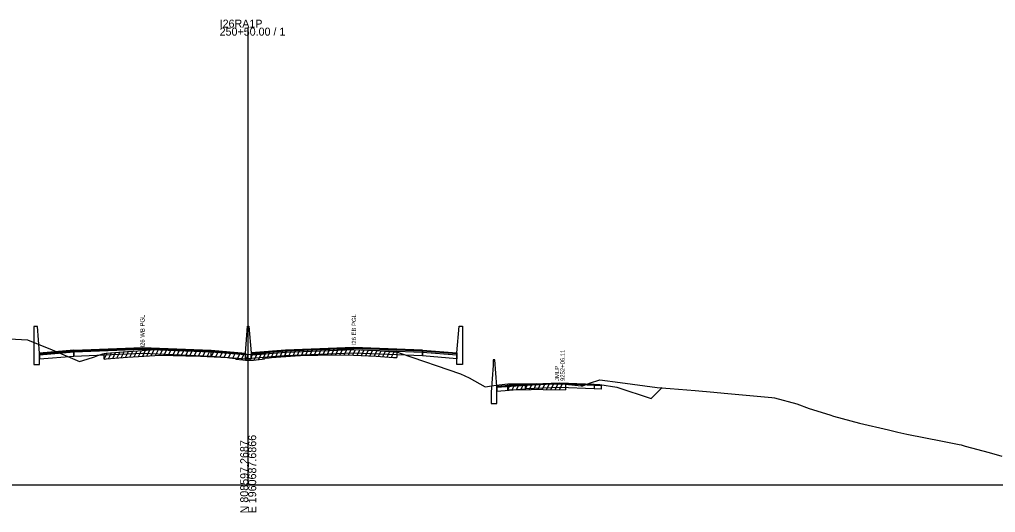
# Model space of a CAD drawing. Extents: x 1017 to 19997, y -1947 to 50737.
# Drawn here: x 10520 to 10861.4, y 490.3 to 662.9 of the extents above; entities that cross this region are included whole.
import ezdxf

# ---------------------------------------------------------------- set-up
doc = ezdxf.new("R2010")
doc.units = 0
for name, color, linetype in [('RD_GPK_XS_Cell', 7, 'Continuous'), ('RD_XS_Base', 7, 'Continuous'), ('RD_XS_ExGround', 7, 'Continuous'), ('RD_XS_ExPaveRet', 7, 'Continuous'), ('RD_XS_Greenside', 7, 'Continuous'), ('RD_XS_MedBWall', 7, 'Continuous'), ('RD_XS_Pave', 7, 'Continuous'), ('RD_XS_PaveOvlay', 7, 'Continuous'), ('RD_XS_TieSlope', 7, 'Continuous'), ('RD_XS_TX_Notes', 7, 'Continuous')]:
    doc.layers.add(name, color=color, linetype=linetype)

msp = doc.modelspace()

# ---------------------------------------------------------------- linework, layer by layer
at = {"layer": 'RD_GPK_XS_Cell'}
for p, q in [((10600, 500), (10600, 660.01)), ((10000, 500), (10600, 500)), ((10600, 500), (11200, 500))]:
    msp.add_line(p, q, dxfattribs=at)
at = {"layer": 'RD_XS_Base'}
for points in [[(10539, 546.39), (10527, 545.43)], [(10539, 545.05), (10539, 546.39)], [(10539.05, 546.39), (10539.05, 545.05)], [(10587, 545.06), (10587, 546.4)], [(10599, 545.46), (10587, 546.4)], [(10613, 545.1), (10613, 546.44)], [(10660.95, 545.1), (10660.95, 546.44)], [(10661, 546.44), (10661, 545.1)], [(10661, 546.43), (10673, 545.47)], [(10661, 545.09), (10661, 546.43)], [(10527, 545.43), (10527, 544.09)], [(10527, 544.09), (10539, 545.05)], [(10539.05, 545.05), (10539, 545.05)], [(10539.05, 545.05), (10563, 546.02), (10587, 545.06)], [(10587, 545.06), (10599, 544.12)], [(10599, 544.12), (10599, 545.46)], [(10601, 544.16), (10601, 545.5)], [(10613, 545.1), (10601, 544.16)], [(10660.95, 545.1), (10637, 546.07), (10613, 545.1)], [(10661, 545.1), (10660.95, 545.1)], [(10673, 544.13), (10661, 545.09)], [(10673, 545.47), (10673, 544.13)], [(10697, 534.92), (10687, 534.12)], [(10687, 534.12), (10687, 532.79)], [(10687, 532.79), (10697, 533.59)], [(10697, 534.92), (10709, 535.4), (10721, 534.92)], [(10697, 533.59), (10697, 534.92)], [(10721, 533.61), (10709, 534.07), (10697, 533.59)], [(10721, 534.92), (10721, 533.61)], [(10721, 534.92), (10723, 534.84), (10723.5, 534.82)], [(10723.5, 533.49), (10721, 533.61)], [(10723.5, 534.82), (10723.5, 533.49)]]:
    msp.add_lwpolyline(points, dxfattribs=at)
at = {"layer": 'RD_XS_ExGround'}
msp.add_lwpolyline([(10514.45, 551.2), (10522.85, 550.79), (10531.44, 547.19), (10541, 543.11), (10543.65, 543.96), (10546.19, 544.8), (10547.41, 545.22), (10549.13, 545.84), (10549.59, 546.01), (10550.36, 546.07), (10557.72, 546.64), (10559.7, 546.78), (10569.17, 547.42), (10578.14, 547.17), (10580.96, 547.09), (10583.28, 546.97), (10592.75, 546.51), (10593.45, 546.45), (10595.52, 546.26), (10595.68, 545.93), (10598.09, 545.73), (10599.08, 545.64), (10600, 545.66), (10601.87, 545.68), (10602.82, 545.75), (10604.93, 545.92), (10605.73, 546.04), (10605.89, 546.34), (10607.39, 546.48), (10608.17, 546.57), (10616.43, 547.1), (10620.3, 547.34), (10624.32, 547.41), (10632.21, 547.54), (10636.78, 547.36), (10644.76, 547.05), (10650.88, 546.58), (10651.94, 546.5), (10653.14, 546.09), (10674.31, 538.81), (10677.34, 537.38), (10682.85, 534.33), (10686.75, 534.86), (10690.87, 535.28), (10698.95, 535.35), (10700.96, 535.42), (10703.23, 535.32), (10711.05, 535.23), (10716.49, 534.69), (10717.12, 534.69), (10719.38, 535.58), (10723.04, 536.72), (10730.08, 535.77), (10743.11, 534.09), (10747.64, 533.74), (10756.36, 533), (10762.94, 532.4), (10766.48, 532.03), (10783.19, 530.57), (10784.12, 530.45), (10791.93, 528.31), (10796.22, 526.72), (10803.48, 524.46), (10804.71, 523.97), (10813.89, 521.57), (10824.03, 519.22), (10827.28, 518.45), (10830.36, 517.7), (10842.89, 515.23), (10848.76, 514.07), (10849.39, 513.94), (10850.78, 513.54), (10859.24, 511.27), (10863.6, 509.97)], dxfattribs=at)
at = {"layer": 'RD_XS_ExPaveRet'}
for p, q in [((10552.59, 544.24), (10553.63, 546.32)), ((10554.09, 544.36), (10555.13, 546.44)), ((10555.59, 544.47), (10556.63, 546.56)), ((10557.09, 544.59), (10558.13, 546.67)), ((10558.59, 544.7), (10559.62, 546.77)), ((10560.09, 544.8), (10561.12, 546.87)), ((10561.59, 544.91), (10562.62, 546.98)), ((10563.09, 545.01), (10564.12, 547.08)), ((10564.59, 545.11), (10565.62, 547.18)), ((10566.09, 545.21), (10567.12, 547.28)), ((10567.59, 545.31), (10568.62, 547.38)), ((10569.09, 545.41), (10570.08, 547.39)), ((10570.59, 545.38), (10571.57, 547.35)), ((10572.09, 545.33), (10573.07, 547.31)), ((10573.59, 545.29), (10574.57, 547.26)), ((10575.09, 545.25), (10576.07, 547.22)), ((10576.59, 545.21), (10577.57, 547.18)), ((10578.09, 545.17), (10579.07, 547.14)), ((10579.59, 545.12), (10580.57, 547.1)), ((10581.09, 545.08), (10582.06, 547.03)), ((10582.59, 545), (10583.56, 546.95)), ((10584.09, 544.93), (10585.07, 546.88)), ((10585.59, 544.86), (10586.57, 546.81)), ((10587.09, 544.78), (10588.07, 546.74)), ((10588.59, 544.71), (10589.57, 546.67)), ((10590.09, 544.64), (10591.07, 546.59)), ((10591.59, 544.57), (10592.57, 546.52)), ((10593.09, 544.48), (10594.04, 546.39)), ((10605.09, 543.94), (10606.31, 546.38)), ((10606.59, 544.41), (10607.64, 546.51)), ((10608.09, 544.56), (10609.12, 546.63)), ((10609.59, 544.66), (10610.62, 546.73)), ((10611.09, 544.76), (10612.12, 546.82)), ((10612.59, 544.85), (10613.62, 546.92)), ((10614.09, 544.95), (10615.12, 547.02)), ((10615.59, 545.05), (10616.62, 547.11)), ((10617.09, 545.14), (10618.12, 547.2)), ((10618.59, 545.23), (10619.62, 547.3)), ((10620.09, 545.33), (10621.1, 547.35)), ((10621.59, 545.36), (10622.6, 547.38)), ((10623.09, 545.39), (10624.1, 547.4)), ((10624.59, 545.41), (10625.6, 547.43)), ((10626.09, 545.44), (10627.1, 547.45)), ((10627.59, 545.46), (10628.6, 547.48)), ((10629.09, 545.49), (10630.1, 547.51)), ((10630.59, 545.51), (10631.6, 547.53)), ((10632.09, 545.54), (10633.07, 547.51)), ((10633.59, 545.49), (10634.57, 547.45)), ((10635.09, 545.43), (10636.07, 547.39)), ((10636.59, 545.37), (10637.57, 547.33)), ((10638.09, 545.31), (10639.07, 547.27)), ((10639.59, 545.25), (10640.57, 547.21)), ((10641.09, 545.19), (10642.07, 547.15)), ((10642.59, 545.13), (10643.57, 547.09)), ((10644.09, 545.07), (10645.06, 547.02)), ((10645.59, 544.98), (10646.55, 546.91)), ((10647.09, 544.87), (10648.05, 546.79)), ((10648.59, 544.75), (10649.55, 546.68)), ((10650.09, 544.64), (10651.05, 546.57)), ((10651.94, 546.5), (10651.94, 544.5)), ((10549.59, 544.01), (10550.63, 546.09)), ((10549.59, 544.01), (10549.59, 546.01)), ((10549.59, 544.01), (10550.36, 544.07)), ((10550.36, 544.07), (10557.72, 544.64)), ((10551.09, 544.12), (10552.13, 546.2)), ((10557.72, 544.64), (10559.7, 544.78)), ((10559.7, 544.78), (10569.17, 545.42)), ((10569.17, 545.42), (10578.14, 545.17)), ((10578.14, 545.17), (10580.96, 545.09)), ((10580.96, 545.09), (10583.28, 544.97)), ((10583.28, 544.97), (10592.75, 544.51)), ((10592.75, 544.51), (10593.45, 544.45)), ((10593.45, 544.45), (10595.52, 544.26)), ((10594.59, 544.35), (10595.53, 546.23)), ((10595.52, 544.26), (10595.68, 543.93)), ((10595.68, 543.93), (10598.09, 543.73)), ((10596.09, 543.9), (10597.05, 545.82)), ((10597.59, 543.77), (10598.55, 545.69)), ((10598.09, 543.73), (10599.08, 543.64)), ((10599.08, 543.64), (10600, 543.66)), ((10599.09, 543.64), (10600.1, 545.66)), ((10600, 543.66), (10601.87, 543.68)), ((10600.59, 543.67), (10601.59, 545.68)), ((10601.87, 543.68), (10602.82, 543.75)), ((10602.09, 543.7), (10603.13, 545.78)), ((10602.82, 543.75), (10604.93, 543.92)), ((10603.59, 543.81), (10604.63, 545.89)), ((10604.93, 543.92), (10605.73, 544.04)), ((10605.73, 544.04), (10605.89, 544.34)), ((10605.89, 544.34), (10607.39, 544.48)), ((10607.39, 544.48), (10608.17, 544.57)), ((10608.17, 544.57), (10616.43, 545.1)), ((10616.43, 545.1), (10620.3, 545.34)), ((10620.3, 545.34), (10624.32, 545.41)), ((10624.32, 545.41), (10632.21, 545.54)), ((10632.21, 545.54), (10636.78, 545.36)), ((10636.78, 545.36), (10644.76, 545.05)), ((10644.76, 545.05), (10650.88, 544.58)), ((10650.88, 544.58), (10651.94, 544.5)), ((10690.87, 533.28), (10691.87, 535.29)), ((10690.87, 533.28), (10690.87, 535.28)), ((10690.87, 533.28), (10698.95, 533.35)), ((10692.37, 533.29), (10693.37, 535.3)), ((10693.87, 533.3), (10694.87, 535.31)), ((10695.37, 533.31), (10696.37, 535.32)), ((10696.87, 533.33), (10697.87, 535.34)), ((10698.37, 533.34), (10699.38, 535.36)), ((10698.95, 533.35), (10700.96, 533.42)), ((10699.87, 533.38), (10700.88, 535.42)), ((10700.96, 533.42), (10703.23, 533.32)), ((10701.37, 533.4), (10702.34, 535.36)), ((10702.87, 533.33), (10703.85, 535.31)), ((10703.23, 533.32), (10711.05, 533.23)), ((10704.37, 533.3), (10705.36, 535.29)), ((10705.87, 533.29), (10706.86, 535.27)), ((10707.37, 533.27), (10708.36, 535.26)), ((10708.87, 533.25), (10709.86, 535.24)), ((10711.05, 535.23), (10711.05, 533.23))]:
    msp.add_line(p, q, dxfattribs=at)
at = {"layer": 'RD_XS_Greenside'}
for points in [[(10723, 535.16), (10729, 534.2)], [(10729, 534.2), (10741, 530.2)]]:
    msp.add_lwpolyline(points, dxfattribs=at)
at = {"layer": 'RD_XS_MedBWall'}
for points in [[(10527, 546.11), (10526.25, 555.45), (10525, 555.45)], [(10525, 555.45), (10525, 542.11)], [(10599, 546.11), (10599.75, 555.49), (10600.25, 555.49), (10601, 546.15)], [(10673, 546.15), (10673.75, 555.49), (10675, 555.49)], [(10675, 555.49), (10675, 542.15)], [(10527, 542.11), (10527, 546.11)], [(10599, 544.11), (10599, 546.11)], [(10601, 544.11), (10599, 544.11)], [(10601, 546.15), (10601, 544.11)], [(10673, 542.15), (10673, 546.15)], [(10687, 534.44), (10686.25, 543.78), (10685.75, 543.78)], [(10685.75, 543.78), (10685.75, 541.78)], [(10525, 542.11), (10527, 542.11)], [(10675, 542.15), (10673, 542.15)], [(10685.75, 541.78), (10685, 532.44)], [(10687, 528.44), (10687, 534.44)], [(10685, 532.44), (10685, 528.44)], [(10685, 528.44), (10687, 528.44)]]:
    msp.add_lwpolyline(points, dxfattribs=at)
at = {"layer": 'RD_XS_Pave'}
for points in [[(10539, 546.73), (10527, 545.77)], [(10539, 546.39), (10539, 546.73)], [(10539.05, 546.39), (10539, 546.39)], [(10539.05, 546.73), (10563, 547.7), (10587, 546.74)], [(10587, 546.4), (10563, 547.36), (10539.05, 546.39)], [(10539.05, 546.39), (10539.05, 546.73)], [(10587, 546.74), (10587, 546.4)], [(10587, 546.74), (10599, 545.8)], [(10613, 546.78), (10601, 545.84)], [(10601, 545.5), (10613, 546.44)], [(10660.95, 546.78), (10637, 547.74), (10613, 546.78)], [(10613, 546.44), (10637, 547.41), (10660.95, 546.44)], [(10613, 546.78), (10613, 546.44)], [(10660.95, 546.44), (10660.95, 546.78)], [(10660.95, 546.78), (10661, 546.78)], [(10661, 546.44), (10660.95, 546.44)], [(10661, 546.78), (10661, 546.44)], [(10661, 546.43), (10661, 546.77)], [(10527, 545.77), (10527, 545.43)], [(10599, 545.8), (10599, 545.46)], [(10601, 545.84), (10601, 545.5)], [(10673, 545.81), (10673, 545.47)]]:
    msp.add_lwpolyline(points, dxfattribs=at)
at = {"layer": 'RD_XS_PaveOvlay'}
for points in [[(10539, 547.07), (10527, 546.11)], [(10539.05, 547.07), (10539, 547.07)], [(10539, 547.07), (10539, 546.73)], [(10539, 546.73), (10539.05, 546.73)], [(10539.05, 547.07), (10563, 548.03), (10587, 547.07)], [(10539.05, 546.73), (10539.05, 547.07)], [(10587, 547.07), (10587, 546.74)], [(10587, 547.07), (10599, 546.11)], [(10613, 547.11), (10601, 546.15)], [(10660.95, 547.12), (10637, 548.07), (10613, 547.11)], [(10613, 547.11), (10613, 546.78)], [(10660.95, 546.78), (10660.95, 547.12)], [(10660.95, 547.12), (10661, 547.11)], [(10661, 547.11), (10661, 546.78)], [(10661, 547.11), (10673, 546.15)], [(10661, 546.77), (10661, 547.11)], [(10673, 545.81), (10661, 546.77)], [(10527, 546.11), (10527, 545.77)], [(10599, 546.11), (10599, 545.8)], [(10601, 546.15), (10601, 545.84)], [(10673, 546.15), (10673, 545.81)], [(10697, 535.24), (10687, 534.44)], [(10687, 534.12), (10697, 534.92)], [(10687, 534.44), (10687, 534.12)], [(10697, 535.24), (10709, 535.72), (10721, 535.24)], [(10721, 534.92), (10709, 535.4), (10697, 534.92)], [(10697, 534.92), (10697, 535.24)], [(10721, 535.24), (10721, 534.92)], [(10721, 535.24), (10723, 535.16)], [(10723, 534.84), (10721, 534.92)], [(10723, 535.16), (10723, 534.84)]]:
    msp.add_lwpolyline(points, dxfattribs=at)
at = {"layer": 'RD_XS_TieSlope'}
msp.add_lwpolyline([(10741, 530.2), (10744.83, 534.03)], dxfattribs=at)

# ---------------------------------------------------------------- texts
at = {"layer": 'RD_GPK_XS_Cell'}
for s, p in [('I26RA1P', (10590, 660.01)), ('250+50.00 / 1', (10590, 657.21))]:
    msp.add_text(s, height=2.8, dxfattribs=at).set_placement(p)
for s, p in [('E 1960687.6866', (10602.8, 490)), ('N 808597.2687', (10600, 490))]:
    msp.add_text(s, height=2.8, rotation=90, dxfattribs=at).set_placement(p)
at = {"layer": 'RD_XS_TX_Notes'}
for s, p in [('I26 WB PGL', (10563.75, 548.03)), ('I26 EB PGL', (10637.75, 548.81)), (' 9252+06.11', (10710.73, 535.74)), (' JMLP', (10708.77, 535.74))]:
    msp.add_text(s, height=1.5, rotation=90, dxfattribs=at).set_placement(p)

doc.saveas('drawing.dxf')
